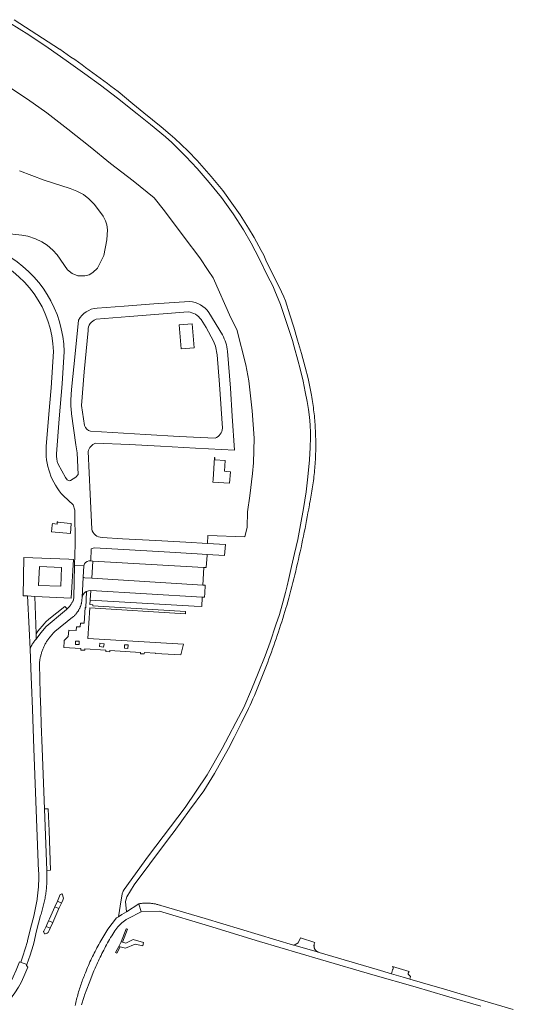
# Model space of a CAD drawing. Extents: x 146402 to 164798, y 455483 to 464134.
# Tile 472 of 575: x 159116 to 159374, y 460866 to 461381. Entities that reach past the tile are written whole.
import ezdxf

# ---------------------------------------------------------------- set-up
doc = ezdxf.new("R2010")
doc.units = 0
doc.header["$LTSCALE"] = 0.2
for name, color, linetype, lineweight in [('B-XX-VH-ONVERHARD-GV', 252, 'CONTINUOUS', 18), ('B-XX-VH-VERHARDING_ASFALT-GV', 252, 'CONTINUOUS', 18), ('B-XX-VH-VERHARDING_BETONSTRAATSTEEN-GV', 252, 'CONTINUOUS', 18), ('B-XX-VH-VERHARDING_TEGEL-GV', 252, 'CONTINUOUS', 18)]:
    doc.layers.add(name, color=color, linetype=linetype, lineweight=lineweight)

msp = doc.modelspace()

# ---------------------------------------------------------------- linework, layer by layer
at = {"layer": 'B-XX-VH-ONVERHARD-GV'}
for points in [[(159158.848, 461110.368), (159169.596, 461109.638), (159187.029, 461108.688), (159202.761, 461107.79), (159214.058, 461107.138), (159214.178, 461111.307), (159233.654, 461110.599), (159234.91, 461115.756), (159234.997, 461123.776), (159236.27, 461132.04), (159237.558, 461143.848), (159238.15, 461149.28), (159238.54, 461162.24), (159237.45, 461176.6), (159235.69, 461192.21), (159234.23, 461200.55), (159229.41, 461219.07), (159226.344, 461225.242), (159217.05, 461246.193), (159214.371, 461250), (159210.096, 461256.593), (159201.903, 461267.383), (159191.585, 461281.108), (159186.076, 461287.968), (159175.198, 461296.783), (159163.216, 461305.891), (159152.638, 461314.709), (159141.006, 461323.819), (159129.88, 461332.433), (159119.765, 461339.605), (159110.61, 461345.683)], [(159115.662, 461302.14), (159128.53, 461297.177), (159142.114, 461292.782), (159145.669, 461291.495), (159149.087, 461289.619), (159151.903, 461287.481), (159154.9, 461284.468), (159159.383, 461278.33), (159160.699, 461275.898), (159161.436, 461273.875), (159161.763, 461271.182), (159161.373, 461266.025), (159159.89, 461257.767), (159156.5, 461251.237), (159154.124, 461248.933), (159152.203, 461247.73), (159150.805, 461247.322), (159149.896, 461247.232), (159146.261, 461247.121), (159143.308, 461248.429), (159140.708, 461250.306), (159135.329, 461258.171), (159133.172, 461260.558), (159130.22, 461263.139), (159127.381, 461264.857), (159123.986, 461266.563), (159120.045, 461267.884), (159116.807, 461268.364), (159110.605, 461269.095)], [(159156.228, 461230.181), (159170.421, 461231.322), (159185.995, 461232.5), (159204.73, 461233.796)], [(159203.91, 461228.347), (159188.564, 461227.092), (159173.201, 461225.898), (159155.712, 461224.416)], [(159214.783, 461227.946), (159221.906, 461216.291)], [(159142.55, 461182.344), (159142.928, 461187.726), (159144.74, 461206.419), (159146.548, 461224.022)], [(159217.186, 461212.944), (159213.372, 461220.061), (159210.713, 461224.261)], [(159151.517, 461218.607), (159149.541, 461197.033), (159148.149, 461179.419), (159149.688, 461168.937)], [(159139.006, 461207.511), (159137.952, 461190.65), (159136.466, 461172.368), (159134.958, 461154.118)], [(159224.545, 461207.699), (159226.131, 461188.417), (159227.021, 461173.792), (159228.175, 461155.928), (159207.816, 461156.94), (159189.44, 461157.992), (159173.069, 461158.928), (159155.464, 461159.643)], [(159221.872, 461167.514), (159220.336, 461190.366), (159219.069, 461205.796)], [(159142.416, 461140.158), (159145.166, 461141.789), (159146.407, 461143.334), (159145.794, 461154.553), (159145.122, 461158.68), (159142.954, 461174.961)], [(159152.843, 461165.869), (159181.575, 461164.094), (159199.257, 461163.102), (159218.073, 461162.201)], [(159151.602, 461155.237), (159152.596, 461132.895), (159153.485, 461114.648)], [(159135.831, 461148.701), (159139.668, 461141.627), (159140.53, 461140.519)]]:
    msp.add_lwpolyline(points, dxfattribs=at)
for points in [[(159107.603, 461258.804, -0.2695666), (159139.006, 461207.511)], [(159146.548, 461224.022, -0.2643506), (159156.228, 461230.181)], [(159204.73, 461233.796, -0.2288131), (159214.783, 461227.946)], [(159210.713, 461224.261, 0.2144878), (159203.91, 461228.347)], [(159155.712, 461224.416, 0.3148708), (159151.517, 461218.607)], [(159221.906, 461216.291, -0.0990658), (159224.545, 461207.699)], [(159219.069, 461205.796, 0.0871532), (159217.186, 461212.944)], [(159142.954, 461174.961, -0.0506609), (159142.55, 461182.344)], [(159149.688, 461168.937, 0.2553448), (159152.843, 461165.869)], [(159218.073, 461162.201, 0.3016053), (159221.872, 461167.514)], [(159155.464, 461159.643, 0.24479), (159151.602, 461155.237)], [(159134.958, 461154.118, 0.0891394), (159135.831, 461148.701)], [(159140.53, 461140.519, 0.3175393), (159142.416, 461140.158)], [(159153.485, 461114.648, 0.3576647), (159158.848, 461110.368)]]:
    msp.add_lwpolyline(points, format="xyb", dxfattribs=at)
for points in [[(159200.253, 461209.023), (159199.325, 461221.573), (159206.077, 461222.072), (159207.029, 461209.537)], [(159216.916, 461139.294), (159216.997, 461140.64), (159217.682, 461152.092), (159217.935, 461152.076), (159217.864, 461150.879), (159223.264, 461150.555), (159222.926, 461144.905), (159224.226, 461144.827), (159226.03, 461144.719), (159225.674, 461138.77)]]:
    msp.add_lwpolyline(points, close=True, dxfattribs=at)
at = {"layer": 'B-XX-VH-VERHARDING_ASFALT-GV'}
for points in [[(159110.362, 461379.439), (159120.576, 461373.135), (159130.628, 461366.379), (159140.155, 461359.749), (159149.817, 461352.889), (159158.041, 461346.89), (159166.957, 461340.09), (159177.209, 461331.922), (159184.206, 461326.24), (159192.006, 461319.858), (159195.387, 461316.859), (159202.797, 461309.617), (159208.691, 461303.339), (159214.971, 461295.896), (159221.344, 461288.087), (159227.521, 461279.508), (159232.957, 461271.287), (159236.999, 461264.209), (159241.21, 461256.171), (159245.555, 461247.227), (159248.198, 461241.931), (159249.395, 461239.33), (159252.35, 461232.199), (159256.014, 461221.18), (159258.502, 461213.248), (159259.497, 461210.067), (159261.44, 461203.132), (159262.601, 461198.497), (159264.113, 461192.131), (159265.279, 461186.543), (159266.217, 461181.362), (159266.878, 461177.275), (159267.311, 461174.661), (159267.675, 461171.483), (159267.832, 461168.873), (159267.991, 461165.447), (159267.992, 461162.582), (159267.792, 461157.373), (159267.416, 461150.903), (159266.578, 461141.995), (159265.725, 461134.256), (159264.376, 461125.41), (159262.81, 461116.995), (159261.339, 461109.266), (159259.649, 461101.85), (159258.119, 461095.112), (159256.631, 461088.765), (159255.82, 461085.025), (159254.888, 461081.498), (159253.089, 461075.1), (159251.712, 461070.096), (159249.872, 461064.609), (159246.824, 461055.562), (159244.293, 461048.388), (159240.682, 461039.39), (159237.142, 461030.869), (159233.033, 461021.432), (159228.959, 461013.482), (159225.281, 461006.538), (159221.726, 461000), (159213.914, 460986.14), (159202.342, 460969.018), (159183.236, 460943.806), (159170.461, 460926.201), (159169.974, 460925.296), (159169.473, 460923.944), (159169.148, 460922.66), (159168.916, 460920.782), (159167.497, 460911.948), (159169.283, 460913.029), (159171.689, 460914.485), (159171.196, 460919.943), (159171.83, 460922.357), (159175.618, 460928.564), (159183.963, 460939.688), (159194.231, 460953.408), (159196.594, 460956.529), (159204.714, 460967.616), (159212.167, 460977.716), (159217.753, 460986.834), (159225.156, 461000), (159227.954, 461005.701), (159232.097, 461013.721), (159235.609, 461020.826), (159236.369, 461022.535), (159237.121, 461024.247), (159237.866, 461025.962), (159238.604, 461027.681), (159239.334, 461029.403), (159240.058, 461031.128), (159240.773, 461032.855), (159241.481, 461034.586), (159242.182, 461036.32), (159242.876, 461038.057), (159243.562, 461039.797), (159244.24, 461041.54), (159244.911, 461043.285), (159245.575, 461045.034), (159246.231, 461046.785), (159246.88, 461048.539), (159247.521, 461050.296), (159248.155, 461052.056), (159248.781, 461053.818), (159249.399, 461055.583), (159250.01, 461057.351), (159250.613, 461059.121), (159251.209, 461060.894), (159251.797, 461062.669), (159252.378, 461064.447), (159252.951, 461066.227), (159253.516, 461068.01), (159254.074, 461069.795), (159254.624, 461071.582), (159255.167, 461073.372), (159255.547, 461074.643), (159256.1, 461076.645), (159256.646, 461078.649), (159257.183, 461080.655), (159257.713, 461082.663), (159258.236, 461084.673), (159258.75, 461086.685), (159259.257, 461088.699), (159259.756, 461090.715), (159260.247, 461092.733), (159260.731, 461094.753), (159261.206, 461096.774), (159261.674, 461098.798), (159262.134, 461100.823), (159262.586, 461102.85), (159263.031, 461104.879), (159263.467, 461106.909), (159263.896, 461108.941), (159264.317, 461110.975), (159264.73, 461113.01), (159265.136, 461115.047), (159265.533, 461117.086), (159265.923, 461119.126), (159266.304, 461121.167), (159266.678, 461123.21), (159267.044, 461125.254), (159267.402, 461127.3), (159267.548, 461128.145), (159267.769, 461129.217), (159267.983, 461130.29), (159268.188, 461131.365), (159268.386, 461132.441), (159268.576, 461133.519), (159268.758, 461134.598), (159268.932, 461135.678), (159269.098, 461136.76), (159269.256, 461137.843), (159269.407, 461138.927), (159269.549, 461140.012), (159269.683, 461141.098), (159269.81, 461142.185), (159269.929, 461143.273), (159270.039, 461144.361), (159270.142, 461145.451), (159270.236, 461146.541), (159270.323, 461147.632), (159270.402, 461148.723), (159270.473, 461149.815), (159270.535, 461150.908), (159270.59, 461152.001), (159270.637, 461153.094), (159270.676, 461154.188), (159270.707, 461155.282), (159270.729, 461156.376), (159270.744, 461157.47), (159270.751, 461158.564), (159270.75, 461159.659), (159270.74, 461160.753), (159270.723, 461161.847), (159270.698, 461162.941), (159270.665, 461164.035), (159270.624, 461165.128), (159270.575, 461166.222), (159270.517, 461167.314), (159270.452, 461168.407), (159270.379, 461169.499), (159270.298, 461170.59), (159270.209, 461171.681), (159270.112, 461172.771), (159270.007, 461173.86), (159269.894, 461174.948), (159269.773, 461176.036), (159269.644, 461177.123), (159269.507, 461178.208), (159269.362, 461179.293), (159269.21, 461180.377), (159269.049, 461181.459), (159268.88, 461182.54), (159268.704, 461183.62), (159268.526, 461184.663), (159266.814, 461193.395), (159265.231, 461199.309), (159263.217, 461206.581), (159261.242, 461213.538), (159259.271, 461220.348), (159257.159, 461226.777), (159254.83, 461234.157), (159253.988, 461236.205), (159251.626, 461241.422), (159249.289, 461245.84), (159244.691, 461255.285), (159243.492, 461257.884), (159242.244, 461260.47), (159238.567, 461267.246), (159235.614, 461272.068), (159231.206, 461279.038), (159227.722, 461283.991), (159222.036, 461291.732), (159215.96, 461299.183), (159208.707, 461307.431), (159203.908, 461312.438), (159200.335, 461315.863), (159197.037, 461318.942), (159194.573, 461321.125), (159189.896, 461325.073), (159180.807, 461332.467), (159175.022, 461337.189), (159167.279, 461343.491), (159165.41, 461344.924), (159163.536, 461346.35), (159161.658, 461347.77), (159159.775, 461349.184), (159157.887, 461350.591), (159155.994, 461351.991), (159154.096, 461353.386), (159152.194, 461354.773), (159150.287, 461356.155), (159148.375, 461357.53), (159146.458, 461358.898), (159144.537, 461360.26), (159142.612, 461361.615), (159140.681, 461362.964), (159138.747, 461364.306), (159136.807, 461365.642), (159136.578, 461365.799), (159112.787, 461381.131)], [(159204.73, 461233.796), (159185.995, 461232.5), (159170.421, 461231.322), (159156.228, 461230.181)], [(159155.712, 461224.416), (159173.201, 461225.898), (159188.564, 461227.092), (159203.91, 461228.347)], [(159221.906, 461216.291), (159214.783, 461227.946)], [(159146.548, 461224.022), (159144.74, 461206.419), (159142.928, 461187.726), (159142.55, 461182.344)], [(159210.713, 461224.261), (159213.372, 461220.061), (159217.186, 461212.944)], [(159149.688, 461168.937), (159148.149, 461179.419), (159149.541, 461197.033), (159151.517, 461218.607)], [(159133.467, 461207.568), (159132.237, 461188.601), (159130.934, 461174.767), (159130.937, 461174.742), (159129.619, 461157.953)], [(159134.958, 461154.118), (159136.466, 461172.368), (159137.952, 461190.65), (159139.006, 461207.511)], [(159155.464, 461159.643), (159173.069, 461158.928), (159189.44, 461157.992), (159207.816, 461156.94), (159228.175, 461155.928), (159227.021, 461173.792), (159226.131, 461188.417), (159224.545, 461207.699)], [(159219.069, 461205.796), (159220.336, 461190.366), (159221.872, 461167.514)], [(159142.954, 461174.961), (159145.122, 461158.68), (159145.794, 461154.553), (159146.407, 461143.334), (159145.166, 461141.789), (159142.416, 461140.158)], [(159218.073, 461162.201), (159199.257, 461163.102), (159181.575, 461164.094), (159152.843, 461165.869)], [(159153.485, 461114.648), (159152.596, 461132.895), (159151.602, 461155.237)], [(159140.53, 461140.519), (159139.668, 461141.627), (159135.831, 461148.701)], [(159138.727, 461132.014), (159143.683, 461127.416), (159144.575, 461124.573), (159144.716, 461106.764), (159144.493, 461095.716), (159149.387, 461095.555)], [(159152.015, 461098.068), (159152.914, 461098.053), (159153.19, 461104.411), (159154.202, 461104.645), (159154.867, 461104.852), (159176.151, 461103.615), (159194.312, 461102.558), (159208.641, 461101.71), (159213.894, 461101.436), (159222.909, 461100.965), (159223.438, 461106.597), (159214.058, 461107.138), (159202.761, 461107.79), (159187.029, 461108.688), (159169.596, 461109.638), (159158.848, 461110.368)], [(159148.198, 460865.776), (159148.329, 460866.347), (159148.468, 460866.916), (159148.615, 460867.484), (159148.769, 460868.049), (159148.931, 460868.613), (159149.101, 460869.174), (159149.278, 460869.732), (159149.463, 460870.288), (159149.656, 460870.842), (159152.064, 460877.234), (159154.635, 460883.562), (159154.814, 460883.99), (159155.228, 460884.965), (159155.649, 460885.936), (159156.077, 460886.904), (159156.513, 460887.869), (159156.956, 460888.831), (159157.406, 460889.789), (159157.863, 460890.744), (159158.328, 460891.695), (159158.8, 460892.643), (159159.279, 460893.587), (159159.765, 460894.528), (159160.258, 460895.465), (159160.759, 460896.398), (159161.266, 460897.327), (159161.78, 460898.253), (159162.302, 460899.174), (159162.83, 460900.091), (159163.365, 460901.005), (159163.907, 460901.915), (159164.456, 460902.82), (159165.012, 460903.721), (159165.574, 460904.618), (159165.707, 460904.808), (159165.955, 460905.152), (159166.209, 460905.49), (159166.47, 460905.824), (159166.736, 460906.152), (159167.009, 460906.476), (159167.288, 460906.794), (159167.573, 460907.107), (159167.864, 460907.415), (159168.16, 460907.717), (159168.463, 460908.013), (159168.77, 460908.304), (159169.084, 460908.588), (159169.402, 460908.867), (159169.726, 460909.14), (159170.055, 460909.406), (159170.389, 460909.666), (159170.727, 460909.92), (159171.071, 460910.168), (159171.418, 460910.408), (159171.771, 460910.643), (159172.128, 460910.87), (159172.489, 460911.091), (159179.393, 460914.547), (159178.133, 460918.731), (159171.689, 460914.485), (159169.283, 460913.029), (159167.497, 460911.948), (159166.487, 460911.336), (159164.109, 460908.46), (159161.913, 460905.444), (159161.358, 460904.576), (159160.81, 460903.704), (159160.269, 460902.827), (159159.734, 460901.947), (159159.206, 460901.062), (159158.686, 460900.173), (159158.172, 460899.28), (159157.665, 460898.383), (159157.165, 460897.483), (159156.672, 460896.578), (159156.186, 460895.67), (159155.707, 460894.757), (159155.236, 460893.841), (159154.771, 460892.922), (159154.313, 460891.999), (159153.863, 460891.072), (159153.42, 460890.142), (159152.984, 460889.209), (159152.556, 460888.272), (159152.134, 460887.332), (159151.72, 460886.389), (159151.314, 460885.442), (159150.915, 460884.492), (159150.523, 460883.54), (159150.138, 460882.584), (159149.761, 460881.625), (159149.608, 460881.229), (159149.297, 460880.465), (159148.995, 460879.698), (159148.699, 460878.928), (159148.411, 460878.156), (159148.13, 460877.38), (159147.857, 460876.602), (159147.592, 460875.821), (159147.334, 460875.038), (159147.083, 460874.252), (159146.841, 460873.464), (159146.606, 460872.674), (159146.378, 460871.881), (159146.159, 460871.086), (159145.947, 460870.289), (159145.743, 460869.49), (159145.546, 460868.689), (159145.358, 460867.887), (159145.177, 460867.082), (159145.004, 460866.276), (159144.839, 460865.468)], [(159374.18, 460863.502), (159356.29, 460868.63), (159339.412, 460873.629), (159326.62, 460877.414), (159320.075, 460879.341), (159316.475, 460880.401), (159310.479, 460882.157), (159302.858, 460884.389), (159272.588, 460893.277), (159272.21, 460893.383), (159260.507, 460896.676), (159259.381, 460896.993), (159259.182, 460897.049), (159212.81, 460910.97), (159189.673, 460917.805), (159189.268, 460917.942), (159188.861, 460918.072), (159188.452, 460918.194), (159188.04, 460918.308), (159187.626, 460918.415), (159187.211, 460918.514), (159186.793, 460918.605), (159186.374, 460918.688), (159185.954, 460918.764), (159185.532, 460918.831), (159185.109, 460918.891), (159184.685, 460918.942), (159184.26, 460918.986), (159183.834, 460919.022), (159183.408, 460919.05), (159182.981, 460919.069), (159182.554, 460919.081), (159182.126, 460919.085), (159181.699, 460919.081), (159181.272, 460919.069), (159180.845, 460919.049), (159180.419, 460919.02), (159179.993, 460918.984), (159179.568, 460918.94), (159179.144, 460918.888), (159178.721, 460918.828), (159178.299, 460918.76), (159178.133, 460918.731), (159179.393, 460914.547), (159188.911, 460914.841), (159214.596, 460907.121), (159241.268, 460899.011), (159273.162, 460889.593), (159300.634, 460881.58), (159322.71, 460875.237), (159339.213, 460870.439), (159357.14, 460865.223)]]:
    msp.add_lwpolyline(points, dxfattribs=at)
for points in [[(159098.185, 461257.335, -0.3006579), (159133.467, 461207.568)], [(159139.006, 461207.511, 0.2695666), (159107.603, 461258.804)], [(159156.228, 461230.181, 0.2643506), (159146.548, 461224.022)], [(159214.783, 461227.946, 0.2288131), (159204.73, 461233.796)], [(159203.91, 461228.347, -0.2144878), (159210.713, 461224.261)], [(159151.517, 461218.607, -0.3148708), (159155.712, 461224.416)], [(159224.545, 461207.699, 0.0990658), (159221.906, 461216.291)], [(159217.186, 461212.944, -0.0871532), (159219.069, 461205.796)], [(159142.55, 461182.344, 0.0506609), (159142.954, 461174.961)], [(159152.843, 461165.869, -0.2553448), (159149.688, 461168.937)], [(159221.872, 461167.514, -0.3016053), (159218.073, 461162.201)], [(159129.619, 461157.953, 0.2080301), (159138.727, 461132.014)], [(159151.602, 461155.237, -0.24479), (159155.464, 461159.643)], [(159135.831, 461148.701, -0.0891394), (159134.958, 461154.118)], [(159142.416, 461140.158, -0.3175393), (159140.53, 461140.519)], [(159158.848, 461110.368, -0.3576647), (159153.485, 461114.648)], [(159149.387, 461095.555, -0.3584983), (159152.015, 461098.068)]]:
    msp.add_lwpolyline(points, format="xyb", dxfattribs=at)
for points in [[(159149.387, 461095.555), (159144.493, 461095.716), (159144.151, 461078.761), (159144.001, 461077.853), (159143.872, 461077.546), (159143.735, 461077.243), (159143.591, 461076.943), (159143.44, 461076.646), (159143.282, 461076.354), (159143.116, 461076.065), (159142.944, 461075.78), (159142.765, 461075.499), (159142.58, 461075.223), (159142.387, 461074.951), (159142.189, 461074.684), (159141.984, 461074.422), (159141.772, 461074.165), (159141.555, 461073.913), (159141.331, 461073.666), (159141.102, 461073.425), (159140.867, 461073.189), (159140.626, 461072.959), (159140.569, 461072.907), (159140.38, 461072.735), (159140.129, 461072.517), (159139.872, 461072.305), (159139.611, 461072.099), (159139.344, 461071.9), (159139.22, 461071.81), (159129.69, 461063.66), (159126.901, 461060.518), (159124.39, 461057.15), (159124.389, 461057.17), (159123.871, 461056.574), (159123.705, 461056.376), (159123.542, 461056.175), (159123.383, 461055.971), (159123.228, 461055.765), (159123.076, 461055.556), (159122.927, 461055.344), (159122.783, 461055.13), (159122.642, 461054.913), (159122.505, 461054.694), (159122.372, 461054.472), (159122.242, 461054.249), (159122.117, 461054.023), (159121.995, 461053.794), (159121.878, 461053.564), (159121.764, 461053.332), (159121.655, 461053.098), (159121.55, 461052.861), (159121.449, 461052.624), (159121.352, 461052.384), (159121.259, 461052.143), (159121.17, 461051.9), (159121.72, 461037.4), (159121.877, 461033.375), (159122.377, 461020.559), (159123.178, 461000), (159125.686, 460935.53), (159125.702, 460935.05), (159125.722, 460934.264), (159125.733, 460933.478), (159125.737, 460932.692), (159125.732, 460931.905), (159125.72, 460931.119), (159125.7, 460930.333), (159125.671, 460929.547), (159125.635, 460928.762), (159125.591, 460927.977), (159125.538, 460927.192), (159125.478, 460926.408), (159125.41, 460925.624), (159125.333, 460924.842), (159125.249, 460924.06), (159125.157, 460923.279), (159125.057, 460922.499), (159124.949, 460921.72), (159124.833, 460920.942), (159124.709, 460920.166), (159123.118, 460912.256), (159121.331, 460905.791), (159119.904, 460899.393), (159119.808, 460899.047), (159117.344, 460891.239), (159116.288, 460888.264), (159116.227, 460888.093), (159119.52, 460886.88), (159121.179, 460891.787), (159122.775, 460896.948), (159123.085, 460898.084), (159124.578, 460904.516), (159126.722, 460912.657), (159126.945, 460913.337), (159127.16, 460914.019), (159127.368, 460914.703), (159127.568, 460915.39), (159127.76, 460916.079), (159127.945, 460916.77), (159128.122, 460917.463), (159128.291, 460918.158), (159128.452, 460918.855), (159128.606, 460919.553), (159128.751, 460920.253), (159128.889, 460920.955), (159129.019, 460921.659), (159129.141, 460922.363), (159129.256, 460923.069), (159129.362, 460923.777), (159129.46, 460924.485), (159129.551, 460925.195), (159129.633, 460925.905), (159129.708, 460926.617), (159129.775, 460927.329), (159129.833, 460928.041), (159129.884, 460928.755), (159129.927, 460929.469), (159129.961, 460930.183), (159129.988, 460930.898), (159130.007, 460931.613), (159130.017, 460932.328), (159130.02, 460933.043), (159130.015, 460933.759), (159130.002, 460934.474), (159129.98, 460935.189), (159129.959, 460935.728), (159129.945, 460936.101), (159128.734, 460968.29), (159127.541, 461000), (159127.06, 461012.799), (159126.781, 461020.135), (159126.458, 461028.623), (159126.085, 461044.028), (159126.111, 461044.396), (159126.149, 461044.845), (159126.196, 461045.293), (159126.25, 461045.74), (159126.313, 461046.187), (159126.383, 461046.632), (159126.461, 461047.076), (159126.547, 461047.519), (159126.641, 461047.959), (159126.743, 461048.398), (159126.852, 461048.836), (159126.969, 461049.271), (159127.094, 461049.704), (159127.227, 461050.135), (159127.367, 461050.563), (159127.515, 461050.989), (159127.67, 461051.412), (159127.833, 461051.832), (159128.003, 461052.25), (159128.181, 461052.664), (159128.366, 461053.075), (159128.558, 461053.483), (159128.758, 461053.887), (159128.964, 461054.288), (159129.178, 461054.685), (159129.399, 461055.078), (159129.626, 461055.467), (159129.861, 461055.852), (159130.102, 461056.233), (159130.35, 461056.609), (159130.605, 461056.981), (159130.866, 461057.348), (159131.133, 461057.711), (159131.408, 461058.069), (159131.688, 461058.422), (159131.975, 461058.769), (159132.267, 461059.112), (159132.566, 461059.45), (159132.871, 461059.782), (159133.181, 461060.109), (159133.498, 461060.43), (159133.819, 461060.745), (159134.147, 461061.055), (159143.479, 461068.597), (159143.729, 461068.801), (159143.973, 461069.012), (159144.213, 461069.228), (159144.447, 461069.451), (159144.675, 461069.679), (159144.898, 461069.913), (159145.115, 461070.152), (159145.326, 461070.396), (159145.53, 461070.646), (159145.729, 461070.9), (159145.921, 461071.16), (159146.106, 461071.424), (159146.285, 461071.692), (159146.458, 461071.966), (159146.623, 461072.243), (159146.782, 461072.524), (159146.933, 461072.809), (159147.078, 461073.098), (159147.215, 461073.39), (159147.345, 461073.685), (159147.467, 461073.984), (159147.582, 461074.285), (159147.69, 461074.59), (159147.79, 461074.897), (159147.882, 461075.206), (159147.967, 461075.517), (159148.044, 461075.831), (159148.113, 461076.146), (159148.175, 461076.463), (159148.228, 461076.781), (159148.274, 461077.101), (159148.311, 461077.422), (159148.341, 461077.743), (159148.363, 461078.065), (159148.376, 461078.387), (159148.382, 461078.71), (159148.382, 461078.855), (159149.045, 461089.624)], [(159116.227, 460888.093), (159115.629, 460888.314), (159115.266, 460887.406), (159113.934, 460884.078), (159112.38, 460880.478), (159111.063, 460877.942), (159108.254, 460873.827), (159107.265, 460872.443), (159104.484, 460868.554), (159103.064, 460867.633), (159101.209, 460866.431), (159098.06, 460864.39), (159098.209, 460864.297), (159101.913, 460861.618), (159105.343, 460858.799), (159105.505, 460858.652), (159108.526, 460865.624), (159113.147, 460872.151), (159115.177, 460875.176), (159116.511, 460877.461), (159117.909, 460880.753), (159119.938, 460885.484), (159119.404, 460886.48), (159119.52, 460886.88)]]:
    msp.add_lwpolyline(points, close=True, dxfattribs=at)
at = {"layer": 'B-XX-VH-VERHARDING_BETONSTRAATSTEEN-GV'}
for points in [[(159135.738, 461118.522), (159135.422, 461118.555), (159135.294, 461117.311), (159132.887, 461117.558), (159132.797, 461116.683), (159132.446, 461113.26), (159142.334, 461112.394), (159142.774, 461117.638), (159140.69, 461117.872), (159135.721, 461118.318)], [(159213.894, 461101.436), (159208.641, 461101.71), (159194.312, 461102.558), (159176.151, 461103.615), (159154.867, 461104.852), (159154.202, 461104.645), (159153.19, 461104.411), (159152.914, 461098.053), (159153.979, 461097.941), (159212.145, 461094.617), (159213.449, 461094.521), (159213.881, 461100.999)], [(159141.403, 461098.951), (159117.882, 461099.897), (159117.488, 461079.823), (159118.17, 461079.8), (159119.82, 461079.72), (159123.74, 461079.52), (159142.773, 461078.512), (159143.971, 461098.848)], [(159212.145, 461094.617), (159153.979, 461097.941), (159153.496, 461089.012), (159211.652, 461085.431)], [(159125.677, 461085.245), (159126.041, 461095.164), (159137.659, 461094.624), (159137.293, 461084.855)], [(159153.496, 461089.012), (159149.823, 461089.175), (159149.38, 461089.368), (159149.045, 461089.624), (159148.382, 461078.855), (159148.414, 461079.039), (159148.455, 461079.221), (159148.503, 461079.401), (159148.558, 461079.578), (159148.621, 461079.753), (159148.692, 461079.926), (159148.77, 461080.095), (159148.855, 461080.26), (159148.947, 461080.422), (159149.046, 461080.579), (159149.152, 461080.732), (159149.264, 461080.881), (159149.383, 461081.024), (159149.507, 461081.163), (159149.533, 461081.189), (159149.637, 461081.295), (159149.773, 461081.422), (159149.915, 461081.544), (159150.061, 461081.659), (159150.212, 461081.767), (159150.368, 461081.869), (159150.553, 461081.978), (159150.744, 461082.078), (159151.815, 461082.443), (159152.945, 461082.517), (159152.95, 461082.596), (159211.302, 461079.065), (159212.527, 461079.002), (159212.657, 461081.204), (159212.901, 461085.353), (159211.652, 461085.431)], [(159152.65, 461077.597), (159152.945, 461082.517), (159151.815, 461082.443), (159150.744, 461082.078), (159150.318, 461073.591), (159149.961, 461073.602), (159149.573, 461065.417), (159147.665, 461065.5), (159147.377, 461063.502), (159145.409, 461063.642), (159145.314, 461061.622), (159141.462, 461061.87), (159141.087, 461058.52), (159139.092, 461056.363), (159139.073, 461055.948), (159138.93, 461052.705), (159147.769, 461052.153), (159147.701, 461051.424), (159149.833, 461051.294), (159149.926, 461052.018), (159160.888, 461051.333), (159160.814, 461050.623), (159162.94, 461050.493), (159162.927, 461051.206), (159179.014, 461050.201), (159179.016, 461049.512), (159180.975, 461049.392), (159181.042, 461050.074), (159186.864, 461049.71), (159186.883, 461049.709), (159200.07, 461048.849), (159201.528, 461054.428), (159151.465, 461057.404), (159152.439, 461073.432), (159202.502, 461070.456), (159202.571, 461071.595), (159154.053, 461074.534), (159154.053, 461075.131), (159152.427, 461075.268)], [(159211.302, 461079.065), (159152.95, 461082.596), (159152.945, 461082.517), (159152.65, 461077.597), (159207.027, 461074.377), (159211.064, 461074.138), (159211.111, 461075.105), (159211.253, 461078.048)], [(159123.74, 461079.52), (159119.82, 461079.72), (159120.76, 461062.69), (159121.17, 461051.9), (159121.259, 461052.143), (159121.352, 461052.384), (159121.449, 461052.624), (159121.55, 461052.861), (159121.655, 461053.098), (159121.764, 461053.332), (159121.878, 461053.564), (159121.995, 461053.794), (159122.117, 461054.023), (159122.242, 461054.249), (159122.372, 461054.472), (159122.505, 461054.694), (159122.642, 461054.913), (159122.783, 461055.13), (159122.927, 461055.344), (159123.076, 461055.556), (159123.228, 461055.765), (159123.383, 461055.971), (159123.542, 461056.175), (159123.705, 461056.376), (159123.871, 461056.574), (159124.389, 461057.17), (159124.308, 461059.981)], [(159144.936, 461054.291), (159144.937, 461056.075), (159146.857, 461056.074), (159146.856, 461054.29)], [(159157.503, 461053.234), (159157.768, 461054.998), (159159.952, 461054.669), (159159.687, 461052.906)], [(159170.558, 461052.358), (159170.654, 461054.182), (159172.536, 461054.084), (159172.441, 461052.26)], [(159138.117, 460923.343), (159137.894, 460923.863), (159137.019, 460923.487), (159135.473, 460920.036), (159137.571, 460919.063), (159138.257, 460920.605), (159138.742, 460921.695), (159138.513, 460922.216)], [(159136.301, 460916.207), (159134.174, 460917.139), (159131.33, 460910.79), (159130.888, 460909.803), (159133.041, 460908.881)], [(159137.571, 460919.063), (159135.473, 460920.036), (159134.174, 460917.139), (159136.301, 460916.207)], [(159131.724, 460905.921), (159129.578, 460906.881), (159128.433, 460904.325), (159128.169, 460904.165), (159128.696, 460902.921), (159129.101, 460903.056), (159130.155, 460903.366), (159130.714, 460903.65), (159131.168, 460904.671)], [(159133.041, 460908.881), (159130.888, 460909.803), (159129.578, 460906.881), (159131.724, 460905.921)], [(159171.736, 460905.605), (159171.581, 460905.681), (159168.81, 460898.867), (159169.526, 460898.675), (159172.163, 460905.395)], [(159270.235, 460898.539), (159262.845, 460900.831), (159261.594, 460898.207), (159259.381, 460896.993), (159260.507, 460896.676), (159272.21, 460893.383), (159272.101, 460893.422), (159271.945, 460893.486), (159271.793, 460893.556), (159271.644, 460893.634), (159271.499, 460893.719), (159271.359, 460893.81), (159271.223, 460893.909), (159271.091, 460894.013), (159270.965, 460894.124), (159270.845, 460894.241), (159270.729, 460894.363), (159270.62, 460894.49), (159270.517, 460894.623), (159270.421, 460894.76), (159270.331, 460894.902), (159270.248, 460895.048), (159270.172, 460895.198), (159270.104, 460895.351), (159270.042, 460895.507), (159269.988, 460895.666), (159269.942, 460895.828), (159269.904, 460895.991), (159269.873, 460896.156), (159269.85, 460896.323), (159269.836, 460896.49), (159269.829, 460896.657), (159269.83, 460896.825), (159269.839, 460896.993), (159269.857, 460897.16), (159269.882, 460897.326), (159269.915, 460897.49), (159269.955, 460897.653), (159270.004, 460897.814)], [(159168.296, 460896.166), (159167.672, 460896.454), (159165.941, 460893.269), (159166.534, 460892.923)], [(159180.64, 460898.537), (159175.158, 460900.047), (159171.279, 460898.124), (159169.551, 460898.668), (159169.526, 460898.675), (159168.81, 460898.867), (159167.672, 460896.454), (159168.296, 460896.166), (159168.314, 460896.157), (159171.105, 460895.58), (159176.268, 460897.651), (159180.218, 460896.636)], [(159319.706, 460883.321), (159310.866, 460885.959), (159311.143, 460885.756), (159311.304, 460885.422), (159311.291, 460885.101), (159311.27, 460884.744), (159311.266, 460884.681), (159311.13, 460884.286), (159311.006, 460884.101), (159310.479, 460882.157), (159316.475, 460880.401), (159320.075, 460879.341), (159320.389, 460880.753), (159319.408, 460881.469), (159319.112, 460881.914), (159319.162, 460882.408), (159319.2, 460882.484), (159319.409, 460882.902)]]:
    msp.add_lwpolyline(points, close=True, dxfattribs=at)
at = {"layer": 'B-XX-VH-VERHARDING_TEGEL-GV'}
for points in [[(159140.569, 461072.907), (159139.331, 461074.199), (159131.062, 461067.599), (159129.516, 461066.22), (159128.486, 461065.136), (159125.297, 461061.224), (159124.308, 461059.981), (159124.389, 461057.17), (159124.39, 461057.15), (159126.901, 461060.518), (159129.69, 461063.66), (159139.22, 461071.81), (159139.344, 461071.9), (159139.611, 461072.099), (159139.872, 461072.305), (159140.129, 461072.517), (159140.38, 461072.735)], [(159131.16, 460956.852), (159130.724, 460968.357), (159128.734, 460968.29), (159129.945, 460936.101), (159131.938, 460936.331)]]:
    msp.add_lwpolyline(points, close=True, dxfattribs=at)

doc.saveas('drawing.dxf')
